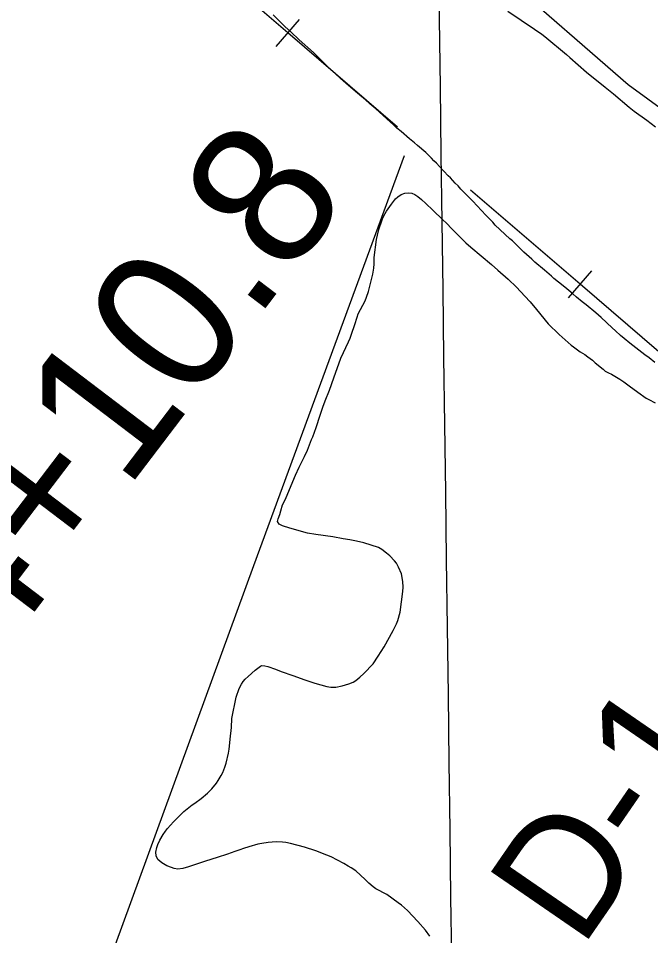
# Model space of a CAD drawing. Extents: x 3734862 to 3772949, y 391520 to 417239.
# Drawn here: x 3757277 to 3757719, y 398724 to 399366 of the extents above; entities that cross this region are included whole.
import ezdxf

# ---------------------------------------------------------------- set-up
doc = ezdxf.new("R2010")
doc.units = 0
for name, color, linetype in [('V-GRID-MAJR', 7, 'Continuous'), ('V-LEVE-TOET', 7, 'Continuous'), ('V-RAIL-TRAK', 7, 'Continuous'), ('V-RIVR-EDGE', 7, 'Continuous'), ('V-RIVR-RANG-IDEN', 7, 'Continuous'), ('V-SITE-VEGE', 7, 'Continuous'), ('V-SURV-IDEN', 7, 'Continuous'), ('V-TOPO-SHOR', 7, 'Continuous')]:
    doc.layers.add(name, color=color, linetype=linetype)

msp = doc.modelspace()

# ---------------------------------------------------------------- linework, layer by layer
at = {"layer": 'V-GRID-MAJR'}
msp.add_spline([(3757600.99, 397094.2), (3757521.7, 403151.11), (3757442.36, 409211.39), (3757363.03, 415271.68), (3757362.98, 415275.05)], degree=3, dxfattribs=at)
at = {"layer": 'V-LEVE-TOET'}
msp.add_lwpolyline([(3757511.46, 399480.4), (3757615.96, 399396.09), (3757703.55, 399319.94), (3757819.75, 399235.05), (3757930.14, 399144.94), (3758042.74, 399060.01), (3758152.79, 398985.18), (3758210.62, 398942.77)], dxfattribs=at)
at = {"layer": 'V-RAIL-TRAK'}
for points in [[(3757465.19, 399355.94), (3757388.47, 399422.01)], [(3757457.04, 399346.47), (3757473.35, 399365.41)], [(3757541.91, 399289.87), (3757465.19, 399355.94)], [(3757669.89, 399179.88), (3757593.08, 399245.85)], [(3757661.75, 399170.4), (3757678.04, 399189.36)], [(3757746.7, 399113.91), (3757669.89, 399179.88)]]:
    msp.add_lwpolyline(points, dxfattribs=at)
at = {"layer": 'V-RIVR-EDGE'}
msp.add_spline([(3755702.08, 404495.32), (3755757.18, 404470.77), (3755793.3, 404451.23), (3755852.47, 404424.41), (3755881.39, 404415.75), (3755906.23, 404404.38), (3755920.22, 404395.76), (3755948.67, 404379.41), (3755958.16, 404378.93), (3755969.01, 404378), (3755990.69, 404368.45), (3756022.75, 404350.29), (3756054.82, 404336.64), (3756079.66, 404323.02), (3756103.59, 404309.39), (3756144.23, 404288.04), (3756167.69, 404268.99), (3756188.91, 404253.57), (3756231.36, 404233.11), (3756271.56, 404217.19), (3756299.11, 404203.1), (3756403.01, 404163.51), (3756460.37, 404140.31), (3756508.69, 404114.87), (3756530.82, 404103.96), (3756588.18, 404078.04), (3756639.21, 404052.15), (3756694.29, 404019.45), (3756726.8, 403998.12), (3756735.82, 403989.06), (3756740.32, 403979.55), (3756740.3, 403973.22), (3756740.74, 403967.79), (3756747.5, 403960.54), (3756759.69, 403953.73), (3756786.34, 403941.46), (3756814.34, 403929.18), (3756864.47, 403904.64), (3756889.32, 403895.98), (3756899.72, 403897.32), (3756908.33, 403901.82), (3756919.18, 403901.34), (3756933.18, 403894.07), (3756945.83, 403892.68), (3756956.23, 403893.11), (3756962.12, 403897.16), (3756970.71, 403896.69), (3756978.39, 403894.41), (3756992.41, 403894.83), (3757002.82, 403897.51), (3757019.1, 403901.54), (3757027.7, 403901.52), (3757034.02, 403901.05), (3757036.27, 403896.53), (3757036.71, 403891.1), (3757038.5, 403883.41), (3757046.62, 403874.34), (3757060.62, 403866.17), (3757076.41, 403853.92), (3757104.39, 403831.25), (3757122.44, 403816.73), (3757145.47, 403804.47), (3757165.34, 403796.73), (3757181.6, 403787.2), (3757194.24, 403777.67), (3757213.65, 403765.41), (3757229.9, 403756.33), (3757251.58, 403745.88), (3757266.49, 403741.32), (3757283.2, 403734.49), (3757308.94, 403720.87), (3757360.42, 403694.06), (3757393.83, 403670.92), (3757429.96, 403657.26), (3757461.59, 403645.43), (3757505.4, 403628.14), (3757548.31, 403610.4), (3757591.66, 403587.23), (3757649.45, 403552.27), (3757711.75, 403512.78), (3757753.76, 403493.23), (3757766.86, 403487.78), (3757773.19, 403487.76), (3757785.86, 403494.06), (3757794.45, 403494.04), (3757803.49, 403489.49), (3757807.08, 403480.89), (3757810.64, 403456.02), (3757814.23, 403447.87), (3757826.42, 403436.99), (3757854.41, 403422.9), (3757930.26, 403373.88), (3757975.85, 403342.57), (3758005.19, 403323.5), (3758062.07, 403286.74), (3758092.31, 403263.6), (3758175.82, 403209.59), (3758234.51, 403169.2), (3758283.7, 403133.81), (3758328.84, 403103.41), (3758399.23, 403041.74), (3758421.79, 403023.15), (3758438.05, 403017.68), (3758463.83, 403017.62), (3758491.43, 403026.14), (3758504.53, 403022.04), (3758513.56, 403014.33), (3758513.99, 403006.19), (3758499.95, 402997.18), (3758498.12, 402989.95), (3758502.16, 402978.18), (3758510.73, 402969.57), (3758522.02, 402962.76), (3758545.05, 402948.69), (3758582.07, 402926.89), (3758650.23, 402878.79), (3758697.61, 402840.7), (3758721.52, 402820.29), (3758740.94, 402809.39), (3758782.02, 402784.87), (3758831.24, 402755.36), (3758902.12, 402711.78), (3758960.36, 402675.46), (3759018.58, 402634.62), (3759069.59, 402599.68), (3759134.59, 402553.4), (3759185.57, 402508.06), (3759223.48, 402478.12), (3759262.29, 402448.18), (3759321.41, 402402.37), (3759371.51, 402366.07), (3759431.54, 402323.42), (3759463.59, 402300.28), (3759488.86, 402281.68), (3759576.89, 402222.68), (3759626.99, 402186.84), (3759672.12, 402153.72), (3759778.21, 402087.44), (3759832.83, 402050.68), (3759873, 402019.38), (3759909.55, 401989.45), (3760050.81, 401883.75), (3760100.02, 401850.16), (3760145.61, 401819.31), (3760185.77, 401788.01), (3760211.95, 401766.69), (3760254.82, 401734.48), (3760285.51, 401709.08), (3760303.12, 401700.45), (3760325.25, 401691.35), (3760352.78, 401671.39), (3760391.14, 401641), (3760430.41, 401611.96), (3760461.55, 401590.18), (3760536.95, 401542.97), (3760582.99, 401510.76), (3760602.85, 401495.79), (3760629.02, 401477.18), (3760672.36, 401449.49), (3760711.19, 401426.79), (3760818.61, 401347.85), (3760872.33, 401310.64), (3760925.58, 401271.62), (3760948.6, 401251.67), (3761039.76, 401181.81), (3761107.02, 401135.52), (3761151.7, 401104.67), (3761172.93, 401093.31), (3761186.03, 401090.57), (3761199.15, 401092.79), (3761219.51, 401099.07), (3761228.11, 401099.5), (3761233.52, 401095.42), (3761236.67, 401087.73), (3761236.64, 401077.78), (3761228.47, 401063.78), (3761223.03, 401057.47), (3761223.01, 401049.33), (3761228.86, 401039.37), (3761242.39, 401026.67), (3761254.14, 401021.67), (3761266.79, 401018.47), (3761292.52, 401001.68), (3761317.34, 400980.37), (3761342.15, 400955.44), (3761463.07, 400853.4), (3761509.99, 400812.14), (3761550.15, 400777.68), (3761585.34, 400746.84), (3761681.47, 400674.26), (3761756.4, 400618.91), (3761817.77, 400572.19), (3761878.26, 400530.44), (3761996.49, 400436.55), (3762057.42, 400389.83), (3762104.8, 400352.63), (3762156.25, 400313.17), (3762204.54, 400277.33), (3762245.17, 400247.84), (3762291.65, 400210.19), (3762325.94, 400182.07), (3762356.18, 400159.84), (3762404.02, 400123.55), (3762432.9, 400101.32), (3762455.49, 400091.32), (3762473.53, 400075.9), (3762512.34, 400044.16), (3762551.6, 400012.41), (3762593.58, 399983.82), (3762620.21, 399963.4), (3762661.74, 399937.08), (3762686.57, 399919.83), (3762793.08, 399841.35), (3762834.61, 399812.76), (3762873.44, 399790.05), (3762923.1, 399758.28), (3762956.96, 399737.4), (3762984.05, 399721.5), (3763024.22, 399693.37), (3763075.23, 399657.52), (3763115.86, 399633.91), (3763172.75, 399601.21), (3763228.74, 399568.52), (3763285.17, 399533.57), (3763344.31, 399494.08), (3763398.47, 399455.06), (3763444.06, 399421.04), (3763484.68, 399391.09), (3763603.38, 399303.08), (3763654.82, 399261.81), (3763661.14, 399259.53), (3763667.01, 399254.54), (3763671.96, 399245.04), (3763696.33, 399224.18), (3763722.94, 399200.15), (3763745.5, 399180.2), (3763818.14, 399117.17), (3763841.61, 399099.47), (3763852.45, 399092.21), (3763858.76, 399084.06), (3763874.99, 399067.29), (3763898, 399045.98), (3763924.62, 399023.76), (3763949, 399007.87), (3763970.2, 398987.47), (3764004.03, 398952.57), (3764028.38, 398926.74), (3764056.8, 398899.54), (3764092.88, 398862.37), (3764130.77, 398826.11), (3764147.01, 398811.6), (3764152.86, 398799.83), (3764162.32, 398783.53), (3764173.58, 398768.58), (3764186.67, 398757.24), (3764206.08, 398746.34), (3764226.87, 398742.22), (3764246.29, 398733.58), (3764269.32, 398717.7), (3764284.2, 398703.19), (3764301.81, 398691.84), (3764323.02, 398678.23), (3764345.14, 398660.99), (3764412.35, 398596.62), (3764457.02, 398559.88), (3764502.6, 398522.69), (3764538.26, 398497.74), (3764566.26, 398486.36), (3764583.89, 398484.51), (3764604.25, 398486.27), (3764616.45, 398486.24), (3764626.39, 398481.69), (3764630.89, 398474.45), (3764636.29, 398461.32), (3764634.9, 398450.02), (3764631.72, 398441.44), (3764633.06, 398434.65), (3764636.21, 398430.12), (3764643.89, 398425.58), (3764661.06, 398421.47), (3764685.44, 398409.2), (3764715.22, 398382), (3764745.45, 398356.15), (3764793.31, 398328), (3764844.31, 398292.6), (3764885.83, 398258.14), (3764918.78, 398234.54), (3764992.82, 398187.79), (3765058.27, 398144.22), (3765088.07, 398128.32), (3765140.91, 398100.15), (3765168.89, 398079.74), (3765193.71, 398061.59), (3765246.12, 398042.02), (3765282.23, 398018.42), (3765309.74, 397989.41), (3765339.95, 397955.42), (3765361.15, 397933.67), (3765382.35, 397911.91), (3765434.69, 397867.92), (3765477.57, 397838.43), (3765508.73, 397823.88), (3765545.3, 397801.18), (3765575.54, 397778.05), (3765617.52, 397749.91), (3765653.64, 397726.31), (3765681.63, 397709.96), (3765727.23, 397684.53), (3765761.99, 397660.02), (3765771.94, 397659.55), (3765788.21, 397659.96), (3765793.64, 397658.14), (3765793.63, 397653.62), (3765785.47, 397648.66), (3765785.47, 397645.5), (3765790.86, 397632.82), (3765800.33, 397623.76), (3765814.78, 397612.87), (3765831.94, 397605.59), (3765847.31, 397603.29), (3765858.15, 397598.75), (3765865.82, 397593.3), (3765888.84, 397576.97), (3765908.7, 397561.54), (3765918.16, 397548.41), (3765919.5, 397542.07), (3765921.3, 397536.19), (3765926.71, 397533.46), (3765933.05, 397534.35), (3765940.73, 397533.43), (3765944.79, 397530.25), (3765956.97, 397519.37), (3765987.67, 397499.85), (3766024.67, 397468.11), (3766059.41, 397438.18), (3766085.13, 397413.25), (3766102.73, 397400.09), (3766131.61, 397377.42), (3766172.69, 397350.18), (3766210.59, 397318.89), (3766264.32, 397285.3), (3766306.76, 397260.78), (3766362.73, 397220.85), (3766381.12, 397208.5)], degree=3, dxfattribs=at)
at = {"layer": 'V-SITE-VEGE'}
for p, q in [((3757463.42, 399360.27), (3757454.95, 399368.6)), ((3757619.28, 399371.3), (3757637.91, 399358.62)), ((3757467.35, 399356.7), (3757463.42, 399360.27)), ((3757473.09, 399351.2), (3757467.35, 399356.7)), ((3757637.91, 399358.62), (3757643.04, 399354.99)), ((3757643.04, 399354.99), (3757645.08, 399353.43)), ((3757483.21, 399342.13), (3757473.09, 399351.2)), ((3757645.08, 399353.43), (3757660.19, 399340.87)), ((3757489.42, 399336.03), (3757483.21, 399342.13)), ((3757492.89, 399332.46), (3757489.42, 399336.03)), ((3757660.19, 399340.87), (3757662.53, 399338.72)), ((3757662.53, 399338.72), (3757674.32, 399328.46)), ((3757495.16, 399330.53), (3757492.89, 399332.46)), ((3757498.03, 399327.7), (3757495.16, 399330.53)), ((3757502.41, 399323.69), (3757498.03, 399327.7)), ((3757503.93, 399322.35), (3757502.41, 399323.69)), ((3757505.89, 399320.86), (3757503.93, 399322.35)), ((3757674.32, 399328.46), (3757687.23, 399317.99)), ((3757507.7, 399319.08), (3757505.89, 399320.86)), ((3757514.05, 399313.73), (3757507.7, 399319.08)), ((3757687.23, 399317.99), (3757693.27, 399313.23)), ((3757515.56, 399312.24), (3757514.05, 399313.73)), ((3757519.63, 399308.98), (3757515.56, 399312.24)), ((3757693.27, 399313.23), (3757704.15, 399304.02)), ((3757522.5, 399306.3), (3757519.63, 399308.98)), ((3757526.73, 399302.88), (3757522.5, 399306.3)), ((3757537.16, 399293.37), (3757526.73, 399302.88)), ((3757704.15, 399304.02), (3757707.63, 399301.2)), ((3757707.63, 399301.2), (3757716.45, 399294.74)), ((3757538.97, 399291.88), (3757537.16, 399293.37)), ((3757541.54, 399289.35), (3757538.97, 399291.88)), ((3757716.45, 399294.74), (3757722.57, 399290.07)), ((3757544.42, 399286.83), (3757541.54, 399289.35)), ((3757550.31, 399281.78), (3757544.42, 399286.83)), ((3757553.93, 399278.96), (3757550.31, 399281.78)), ((3757556.04, 399277.02), (3757553.93, 399278.96)), ((3757561.78, 399272.12), (3757556.04, 399277.02)), ((3757565.71, 399268.25), (3757561.78, 399272.12)), ((3757567.38, 399266.32), (3757565.71, 399268.25)), ((3757569.19, 399264.68), (3757567.38, 399266.32)), ((3757571.31, 399262.3), (3757569.19, 399264.68)), ((3757574.49, 399259.18), (3757571.31, 399262.3)), ((3757577.51, 399255.9), (3757574.49, 399259.18)), ((3757579.03, 399254.41), (3757577.51, 399255.9)), ((3757582.36, 399250.69), (3757579.03, 399254.41)), ((3757584.32, 399248.76), (3757582.36, 399250.69)), ((3757586.29, 399246.52), (3757584.32, 399248.76)), ((3757588.1, 399244.74), (3757586.29, 399246.52)), ((3757594.76, 399238.04), (3757588.1, 399244.74)), ((3757603.84, 399228.21), (3757594.76, 399238.04)), ((3757608.68, 399223.3), (3757603.84, 399228.21)), ((3757610.35, 399221.37), (3757608.68, 399223.3)), ((3757620.62, 399211.7), (3757610.35, 399221.37)), ((3757622.44, 399210.22), (3757620.62, 399211.7)), ((3757630.45, 399202.48), (3757622.44, 399210.22)), ((3757636.04, 399197.43), (3757630.45, 399202.48)), ((3757638.16, 399195.35), (3757636.04, 399197.43)), ((3757644.95, 399189.7), (3757638.16, 399195.35)), ((3757649.78, 399185.54), (3757644.95, 399189.7)), ((3757651.3, 399184.05), (3757649.78, 399185.54)), ((3757657.94, 399178.86), (3757651.3, 399184.05)), ((3757660.51, 399176.63), (3757657.94, 399178.86)), ((3757664.73, 399173.21), (3757660.51, 399176.63)), ((3757667.31, 399170.83), (3757664.73, 399173.21)), ((3757671.23, 399167.57), (3757667.31, 399170.83)), ((3757673.95, 399165.49), (3757671.23, 399167.57)), ((3757680.74, 399159.99), (3757673.95, 399165.49)), ((3757684.52, 399156.73), (3757680.74, 399159.99)), ((3757692.23, 399149.44), (3757684.52, 399156.73)), ((3757694.65, 399147.36), (3757692.23, 399149.44)), ((3757698.12, 399144.09), (3757694.65, 399147.36)), ((3757700.69, 399142.01), (3757698.12, 399144.09)), ((3757704.62, 399138.59), (3757700.69, 399142.01)), ((3757715.18, 399130.42), (3757704.62, 399138.59)), ((3757718.2, 399128.5), (3757715.18, 399130.42)), ((3757722.12, 399125.23), (3757718.2, 399128.5))]:
    msp.add_line(p, q, dxfattribs=at)
for points in [[(3757447.03, 398912.95), (3757449.06, 398912.74), (3757451.09, 398912.16), (3757456.58, 398910.26), (3757460.64, 398908.64), (3757468.77, 398905.93), (3757477.2, 398902.85), (3757480.58, 398901.82), (3757484.12, 398900.58), (3757492.39, 398898.24), (3757495.24, 398897.74), (3757498.84, 398897.7), (3757503.18, 398898.71), (3757507.98, 398900.02), (3757510.89, 398901.17), (3757512.83, 398902.46), (3757515.51, 398904.66), (3757518.42, 398907.31), (3757524.89, 398914.19), (3757528.45, 398919.39), (3757532.6, 398926.03), (3757539.03, 398937.41), (3757541.31, 398942.15), (3757542.12, 398944.34), (3757543.73, 398950.27), (3757545.78, 398964.77), (3757545.98, 398967.7), (3757545.65, 398971.82), (3757544.71, 398977.14), (3757542.71, 398981.85), (3757541.19, 398984.69), (3757539.98, 398986.33), (3757536.58, 398989.75), (3757534.31, 398991.68), (3757531.07, 398994.06), (3757528.58, 398995.61), (3757518.42, 398998.75), (3757513.16, 399000.06), (3757508.5, 399001), (3757504, 399001.56), (3757496.78, 399003.01), (3757484.69, 399004.71), (3757478.91, 399005.71), (3757466.5, 399009.06), (3757461.39, 399010.74), (3757459.05, 399012), (3757457.91, 399013.72), (3757458.42, 399015.74), (3757459.52, 399018.68), (3757460.33, 399021.16), (3757461.49, 399025.37), (3757462.68, 399027.56), (3757464.08, 399030.65), (3757470.62, 399046.15), (3757473.2, 399051.88), (3757476.82, 399059.18), (3757478.96, 399063.77), (3757481.75, 399071.3), (3757482.71, 399073.18), (3757485.13, 399079.65), (3757487.76, 399088.3), (3757489.74, 399093.87), (3757491.36, 399098.23), (3757494.37, 399105.84), (3757497.3, 399114.34), (3757502.29, 399128.18), (3757507.6, 399139.55), (3757508.78, 399142.26), (3757509.81, 399144.9), (3757512.15, 399151.82), (3757513.68, 399156.93), (3757514.49, 399159.11), (3757519.29, 399168.38), (3757520.32, 399170.79), (3757521.64, 399174.92), (3757524.69, 399187.03), (3757525.33, 399191.16), (3757525.61, 399194.16), (3757525.72, 399198.74), (3757527.35, 399211.35), (3757527.92, 399214.29), (3757528.94, 399218.27), (3757530.91, 399224.29), (3757531.72, 399226.39), (3757533.27, 399229.41), (3757534.31, 399231.14), (3757537.87, 399235.9), (3757540.54, 399239.82), (3757542.25, 399241.26), (3757544.49, 399242.78), (3757547.19, 399243.62), (3757549.51, 399244.02), (3757552.06, 399243.66), (3757554.02, 399242.78), (3757556.28, 399241.37), (3757558.77, 399239.37), (3757561.87, 399236.47), (3757566.64, 399231.71), (3757573.67, 399225.01), (3757576.24, 399222.63), (3757579.95, 399218.68)], [(3757579.95, 399218.68), (3757589.86, 399208.94), (3757593.25, 399205.82), (3757607.68, 399193.78), (3757612.22, 399189.84), (3757619.39, 399183.45), (3757625.22, 399177.94), (3757631.19, 399171.62), (3757634.9, 399167.52), (3757639.22, 399162.15), (3757647.48, 399152.32), (3757655.19, 399144.73), (3757663.43, 399137.37), (3757665.09, 399136.03)], [(3757665.09, 399136.03), (3757667.96, 399134.11), (3757669.84, 399132.7), (3757673.09, 399130.7), (3757675.28, 399129.14), (3757678.37, 399126.69), (3757680.26, 399124.98), (3757685.92, 399120.52), (3757687.44, 399119.11), (3757689.7, 399117.85), (3757691.88, 399116.9), (3757697.68, 399113.49), (3757700.4, 399111.64), (3757705, 399108), (3757711.95, 399103.26), (3757714.29, 399101.32), (3757716.02, 399100.14), (3757717.91, 399099.1), (3757722.43, 399096.89)], [(3757564.59, 398723.45), (3757561.62, 398727.56), (3757556.24, 398733.68), (3757548.96, 398741.21), (3757544.72, 398745.01), (3757542.38, 398746.79), (3757534.44, 398752.44), (3757526.89, 398756.59), (3757524.85, 398757.93), (3757521.82, 398760.46), (3757519.32, 398762.99), (3757512.73, 398769.03), (3757509.63, 398771.26), (3757507.44, 398772.44), (3757504.35, 398774.29), (3757495.44, 398778.81), (3757492.5, 398780.06), (3757484.88, 398783.01), (3757476.89, 398785.57), (3757467.03, 398788.27), (3757463.79, 398789), (3757461.38, 398789.2), (3757457.32, 398789.32), (3757454.32, 398789.22), (3757451.46, 398788.97), (3757447.03, 398788.33), (3757444.18, 398787.71), (3757437.88, 398786), (3757434.21, 398784.7), (3757431.66, 398783.92), (3757428.06, 398782.54), (3757423.04, 398780.85), (3757415.7, 398778.53), (3757407.67, 398775.84), (3757395.68, 398771.98), (3757391.7, 398770.82), (3757388.25, 398770.34), (3757385.62, 398770.77), (3757383.66, 398771.43), (3757380.42, 398772.68), (3757376.94, 398774.68), (3757374.29, 398777.07), (3757373.07, 398779.54), (3757372.75, 398782.24), (3757373.39, 398785.48), (3757374.13, 398787.59), (3757375.54, 398790.61), (3757377.91, 398794.54), (3757379.47, 398796.8), (3757381.03, 398798.85), (3757385.2, 398803.39), (3757392.44, 398810.59), (3757394.82, 398812.64), (3757398.18, 398815.22), (3757400.13, 398816.51), (3757404.46, 398819.71), (3757408.87, 398823.42), (3757412.08, 398826.53), (3757415.2, 398830.47), (3757416.53, 398832.43), (3757418.46, 398835.83), (3757419.64, 398838.02), (3757421.04, 398841.71), (3757421.92, 398844.42), (3757423.6, 398851.51), (3757424.1, 398854.37), (3757424.59, 398858.65), (3757424.79, 398861.28), (3757425.7, 398869.41), (3757426.1, 398875.8), (3757426.6, 398879.34), (3757428.34, 398887.24), (3757428.99, 398890.71), (3757431.19, 398896.89), (3757432.75, 398899.83), (3757434.01, 398901.65), (3757435.42, 398903.31), (3757437.44, 398905.28), (3757442.44, 398909.61), (3757446.02, 398912.42), (3757447.03, 398912.95)]]:
    msp.add_lwpolyline(points, dxfattribs=at)
at = {"layer": 'V-TOPO-SHOR'}
msp.add_lwpolyline([(3757218.81, 398373.48), (3757441.49, 398982.9), (3757546.96, 399270.04)], dxfattribs=at)

# ---------------------------------------------------------------- texts
at = {"layer": 'V-RIVR-RANG-IDEN'}
msp.add_text('D-140', height=83, rotation=55.44333, dxfattribs=at).set_placement((3757670.62, 398713.93))
at = {"layer": 'V-SURV-IDEN'}
msp.add_text('1634+10.8', height=100, rotation=52.75083, dxfattribs=at).set_placement((3757124.79, 398736.04))

doc.saveas('drawing.dxf')
